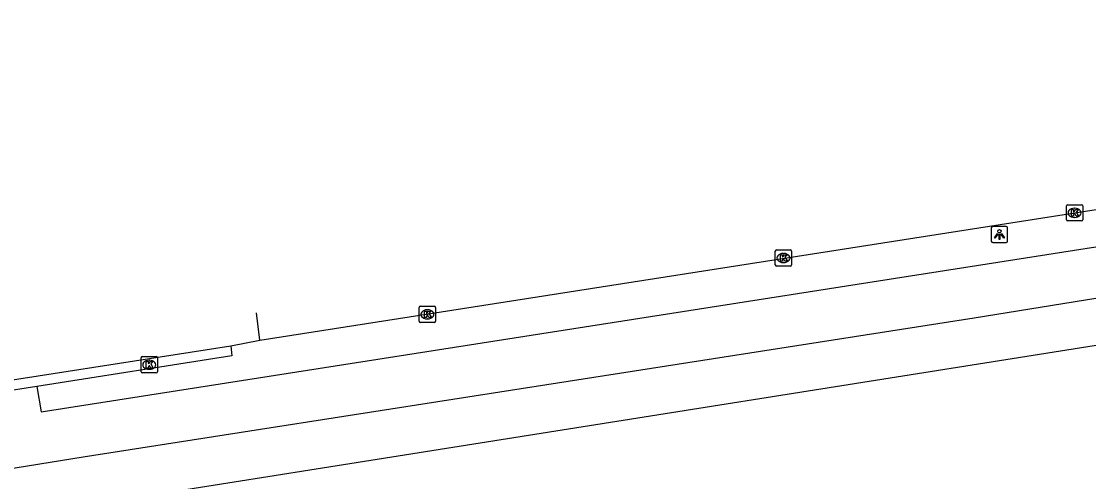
# Model space of a CAD drawing. Extents: x 160077 to 160945, y 386481 to 387498.
# Drawn here: x 160338.8 to 160404.3, y 387463.3 to 387491.5 of the extents above; entities that cross this region are included whole.
import ezdxf

# ---------------------------------------------------------------- set-up
doc = ezdxf.new("R2010")
doc.units = 0
for name, color, linetype in [('IMGEO_Fietspad_open', 7, 'Continuous'), ('IMGEO_Kolk', 7, 'Continuous'), ('IMGEO_Lichtpunt', 7, 'Continuous'), ('IMGEO_Rijbaan_lokaal_gesloten', 7, 'Continuous'), ('IMGEO_Rijbaan_lokaal_open', 7, 'Continuous'), ('IMGEO_Voetpad_open', 7, 'Continuous')]:
    doc.layers.add(name, color=color, linetype=linetype)

msp = doc.modelspace()

# ---------------------------------------------------------------- linework, layer by layer
at = {"layer": 'IMGEO_Fietspad_open'}
for points in [[(160339.778, 387469.111), (160340.045, 387467.557), (160469.871, 387487.881), (160479.317, 387488.76), (160488.242, 387489.119), (160492.392, 387487.6), (160493.349, 387487.247)], [(160305.896, 387456.912), (160317.843, 387460.279), (160325.517, 387462.032), (160342.611, 387464.781), (160397.304, 387473.319), (160415.648, 387476.3), (160423.717, 387477.612), (160438.437, 387479.934), (160469.749, 387484.742), (160477.653, 387485.607), (160479.681, 387485.788), (160488.496, 387486.117), (160499.534, 387482.949)]]:
    msp.add_lwpolyline(points, dxfattribs=at)
at = {"layer": 'IMGEO_Kolk'}
for p, q in [((160402.957, 387479.35), (160402.957, 387480.202)), ((160403.032, 387480.276), (160403.884, 387480.276)), ((160403.445, 387480.056), (160403.47, 387480.056)), ((160403.958, 387480.202), (160403.958, 387479.35)), ((160403.468, 387479.496), (160403.443, 387479.496)), ((160403.884, 387479.276), (160403.032, 387479.276)), ((160385.167, 387477.501), (160386.019, 387477.501)), ((160385.092, 387476.575), (160385.092, 387477.427)), ((160385.58, 387477.281), (160385.605, 387477.281)), ((160386.093, 387477.427), (160386.093, 387476.575)), ((160386.019, 387476.501), (160385.167, 387476.501)), ((160385.603, 387476.721), (160385.578, 387476.721)), ((160363.239, 387473.114), (160363.239, 387473.966)), ((160363.314, 387474.04), (160364.166, 387474.04)), ((160363.727, 387473.82), (160363.752, 387473.82)), ((160364.24, 387473.966), (160364.24, 387473.114)), ((160364.166, 387473.04), (160363.314, 387473.04)), ((160363.75, 387473.26), (160363.725, 387473.26)), ((160346.248, 387470.944), (160347.1, 387470.944)), ((160346.173, 387470.018), (160346.173, 387470.87)), ((160346.661, 387470.724), (160346.686, 387470.724)), ((160347.174, 387470.87), (160347.174, 387470.018)), ((160347.1, 387469.944), (160346.248, 387469.944)), ((160346.684, 387470.164), (160346.659, 387470.164))]:
    msp.add_line(p, q, dxfattribs=at)
for points in [[(160402.957, 387479.35), (160402.957, 387480.202)], [(160403.032, 387480.276), (160403.884, 387480.276)], [(160403.958, 387480.202), (160403.958, 387479.35)], [(160403.278, 387479.976), (160403.401, 387479.976), (160403.401, 387479.825), (160403.531, 387479.976), (160403.695, 387479.976), (160403.549, 387479.825), (160403.702, 387479.576), (160403.55, 387479.576), (160403.465, 387479.74), (160403.401, 387479.673), (160403.401, 387479.576), (160403.278, 387479.576), (160403.278, 387479.976)], [(160403.884, 387479.276), (160403.032, 387479.276)], [(160385.167, 387477.501), (160386.019, 387477.501)], [(160385.092, 387476.575), (160385.092, 387477.427)], [(160385.413, 387477.201), (160385.536, 387477.201), (160385.536, 387477.05), (160385.666, 387477.201), (160385.83, 387477.201), (160385.684, 387477.05), (160385.837, 387476.801), (160385.685, 387476.801), (160385.6, 387476.965), (160385.536, 387476.898), (160385.536, 387476.801), (160385.413, 387476.801), (160385.413, 387477.201)], [(160386.093, 387477.427), (160386.093, 387476.575)], [(160386.019, 387476.501), (160385.167, 387476.501)], [(160363.239, 387473.114), (160363.239, 387473.966)], [(160363.314, 387474.04), (160364.166, 387474.04)], [(160363.56, 387473.74), (160363.683, 387473.74), (160363.683, 387473.589), (160363.813, 387473.74), (160363.977, 387473.74), (160363.831, 387473.589), (160363.984, 387473.34), (160363.832, 387473.34), (160363.747, 387473.504), (160363.683, 387473.437), (160363.683, 387473.34), (160363.56, 387473.34), (160363.56, 387473.74)], [(160364.24, 387473.966), (160364.24, 387473.114)], [(160364.166, 387473.04), (160363.314, 387473.04)], [(160346.248, 387470.944), (160347.1, 387470.944)], [(160346.173, 387470.018), (160346.173, 387470.87)], [(160346.494, 387470.644), (160346.617, 387470.644), (160346.617, 387470.493), (160346.747, 387470.644), (160346.911, 387470.644), (160346.765, 387470.493), (160346.918, 387470.244), (160346.766, 387470.244), (160346.681, 387470.408), (160346.617, 387470.341), (160346.617, 387470.244), (160346.494, 387470.244), (160346.494, 387470.644)], [(160347.174, 387470.87), (160347.174, 387470.018)], [(160347.1, 387469.944), (160346.248, 387469.944)]]:
    msp.add_lwpolyline(points, dxfattribs=at)
for centre, start, end in [((160403.034, 387480.2), 91.55205, 178.44795), ((160403.034, 387480.2), 91.55205, 178.44795), ((160403.882, 387480.2), 1.55205, 88.44795), ((160403.882, 387480.2), 1.55205, 88.44795), ((160403.034, 387479.352), 181.55205, 268.44795), ((160403.034, 387479.352), 181.55205, 268.44795), ((160403.882, 387479.352), 271.55205, 358.44795), ((160403.882, 387479.352), 271.55205, 358.44795), ((160385.169, 387477.425), 91.55205, 178.44795), ((160385.169, 387477.425), 91.55205, 178.44795), ((160386.017, 387477.425), 1.55205, 88.44795), ((160386.017, 387477.425), 1.55205, 88.44795), ((160385.169, 387476.577), 181.55205, 268.44795), ((160385.169, 387476.577), 181.55205, 268.44795), ((160386.017, 387476.577), 271.55205, 358.44795), ((160386.017, 387476.577), 271.55205, 358.44795), ((160363.316, 387473.964), 91.55205, 178.44795), ((160363.316, 387473.964), 91.55205, 178.44795), ((160364.164, 387473.964), 1.55205, 88.44795), ((160364.164, 387473.964), 1.55205, 88.44795), ((160363.316, 387473.116), 181.55205, 268.44795), ((160363.316, 387473.116), 181.55205, 268.44795), ((160364.164, 387473.116), 271.55205, 358.44795), ((160364.164, 387473.116), 271.55205, 358.44795), ((160346.25, 387470.868), 91.55205, 178.44795), ((160346.25, 387470.868), 91.55205, 178.44795), ((160347.098, 387470.868), 1.55205, 88.44795), ((160347.098, 387470.868), 1.55205, 88.44795), ((160346.25, 387470.02), 181.55205, 268.44795), ((160346.25, 387470.02), 181.55205, 268.44795), ((160347.098, 387470.02), 271.55205, 358.44795), ((160347.098, 387470.02), 271.55205, 358.44795)]:
    msp.add_arc(centre, 0.0765, start, end, dxfattribs=at)
for centre, major_axis, ratio, start_param, end_param in [((160403.444, 387479.776), (-0.387, 0.002), 0.722429, 4.712389, 7.853982), ((160403.469, 387479.776), (-0.39, 0.002), 0.717154, 1.570796, 4.712389), ((160385.579, 387477.001), (-0.387, 0.002), 0.722429, 4.712389, 7.853982), ((160385.604, 387477.001), (-0.39, 0.002), 0.717154, 1.570796, 4.712389), ((160363.726, 387473.54), (-0.387, 0.002), 0.722429, 4.712389, 7.853982), ((160363.751, 387473.54), (-0.39, 0.002), 0.717154, 1.570796, 4.712389), ((160346.66, 387470.444), (-0.387, 0.002), 0.722429, 4.712389, 7.853982), ((160346.685, 387470.444), (-0.39, 0.002), 0.717154, 1.570796, 4.712389)]:
    msp.add_ellipse(centre, major_axis=major_axis, ratio=ratio, start_param=start_param, end_param=end_param, dxfattribs=at)
at = {"layer": 'IMGEO_Lichtpunt'}
for p, q in [((160398.348, 387478.845), (160398.348, 387478.038)), ((160398.348, 387478.845), (160398.348, 387478.038)), ((160399.25, 387478.94), (160398.442, 387478.94)), ((160399.25, 387478.94), (160398.442, 387478.94)), ((160399.344, 387478.038), (160399.344, 387478.845)), ((160399.344, 387478.038), (160399.344, 387478.845)), ((160398.442, 387477.944), (160399.25, 387477.944)), ((160398.442, 387477.944), (160399.25, 387477.944))]:
    msp.add_line(p, q, dxfattribs=at)
for points in [[(160398.722, 387478.509), (160398.761, 387478.481), (160398.573, 387478.219), (160398.535, 387478.246), (160398.722, 387478.509)], [(160398.824, 387478.461), (160398.871, 387478.461), (160398.871, 387478.139), (160398.824, 387478.139), (160398.824, 387478.461)], [(160398.934, 387478.481), (160398.972, 387478.508), (160399.159, 387478.246), (160399.12, 387478.218), (160398.934, 387478.481)]]:
    msp.add_lwpolyline(points, dxfattribs=at)
msp.add_circle((160398.847, 387478.643), 0.0994, dxfattribs=at)
for centre, start, end in [((160398.442, 387478.845), 90, 180), ((160398.442, 387478.845), 90, 180), ((160399.25, 387478.845), 0, 90), ((160399.25, 387478.845), 0, 90), ((160398.442, 387478.038), 180, 270), ((160398.442, 387478.038), 180, 270), ((160399.25, 387478.038), 270, 0), ((160399.25, 387478.038), 270, 360)]:
    msp.add_arc(centre, 0.0946, start, end, dxfattribs=at)
at = {"layer": 'IMGEO_Rijbaan_lokaal_gesloten'}
for points in [[(160353.458, 387471.947), (160475.737, 387491.077), (160477.724, 387491.333), (160481.292, 387491.482), (160483.168, 387491.537)], [(160353.458, 387471.947), (160353.254, 387473.634), (160353.254, 387473.634)], [(160328.937, 387468.067), (160351.67, 387471.601)], [(160351.67, 387471.601), (160353.458, 387471.947)]]:
    msp.add_lwpolyline(points, dxfattribs=at)
at = {"layer": 'IMGEO_Rijbaan_lokaal_open'}
for points in [[(160351.67, 387471.601), (160351.745, 387470.984), (160339.778, 387469.111)], [(160339.778, 387469.111), (160337.405, 387468.739)]]:
    msp.add_lwpolyline(points, dxfattribs=at)
at = {"layer": 'IMGEO_Voetpad_open'}
msp.add_lwpolyline([(160346.842, 387462.451), (160419.371, 387473.965)], dxfattribs=at)

doc.saveas('drawing.dxf')
